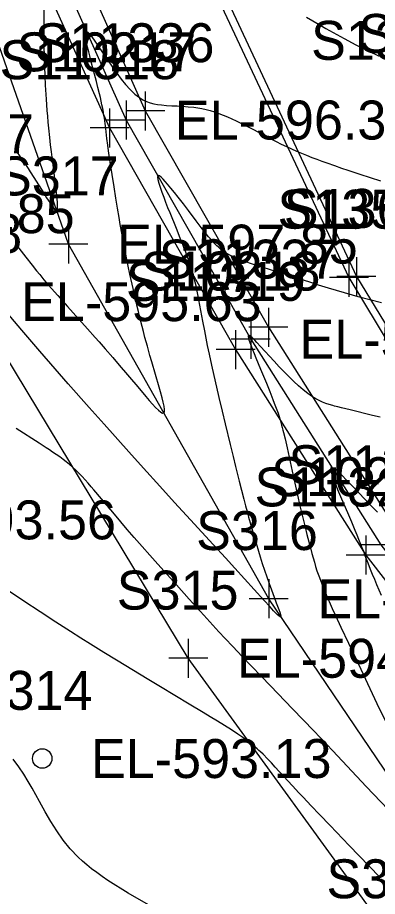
# Model space of a CAD drawing. Extents: x 1729869 to 1735532, y 648588 to 653771.
# Drawn here: x 1730520.1 to 1730557.1, y 652660 to 652750.2 of the extents above; entities that cross this region are included whole.
import ezdxf

# ---------------------------------------------------------------- set-up
doc = ezdxf.new("R2010")
doc.units = 0
for name, color, linetype in [('SURVEY - CENTERLINE - Preliminary', 7, 'Continuous'), ('SURVEY - CONTOURS - Index with Text', 7, 'Continuous'), ('SURVEY - CONTOURS - Intermediate with optional Text', 7, 'Continuous'), ('SURVEY - DRAINAGE - Pipes and Culverts', 7, 'Continuous'), ('SURVEY - DRAINAGE - Pipes and Culverts - Points - Locators', 7, 'Continuous'), ('SURVEY - DRAINAGE - Pipes and Culverts - Points - Numbers', 7, 'Continuous'), ('SURVEY - DTM - Breaklines', 7, 'Continuous'), ('SURVEY - DTM - Breaklines - Points - Elevations', 7, 'Continuous'), ('SURVEY - DTM - Breaklines - Points - Locators', 7, 'Continuous'), ('SURVEY - DTM - Breaklines - Points - Numbers', 7, 'Continuous'), ('SURVEY - DTM - Spot Points - Elevations', 7, 'Continuous'), ('SURVEY - DTM - Spot Points - Locators', 7, 'Continuous'), ('SURVEY - DTM - Spot Points - Point Numbers', 7, 'Continuous'), ('SURVEY - TRANSPORTATION - Features - Points - Numbers', 7, 'Continuous'), ('SURVEY - TRANSPORTATION - Roads - Points - Numbers', 7, 'Continuous'), ('SURVEY - UTILITIES - Cable (Underground) - Points - Locators', 7, 'Continuous'), ('SURVEY - UTILITIES - Cable (Underground) - Points - Numbers', 7, 'Continuous'), ('SURVEY - UTILITIES - Cable (Underground) with Text', 7, 'Continuous'), ('SURVEY - UTILITIES - Electric (Underground) - Points - Locators', 7, 'Continuous'), ('SURVEY - UTILITIES - Electric (Underground) - Points - Numbers', 7, 'Continuous'), ('SURVEY - UTILITIES - Electric (Underground) with Text', 7, 'Continuous')]:
    doc.layers.add(name, color=color, linetype=linetype)

msp = doc.modelspace()

# ---------------------------------------------------------------- linework, layer by layer
at = {"layer": 'SURVEY - CENTERLINE - Preliminary'}
msp.add_arc((1731014.278, 652965.128), 500, 201.11545, 220.70969, dxfattribs=at)
at = {"layer": 'SURVEY - CONTOURS - Index with Text'}
for points in [[(1730557.359, 652709.176), (1730556.566, 652709.371), (1730554.255, 652709.926), (1730553.359, 652710.146), (1730552.999, 652710.238), (1730552.65, 652710.331), (1730552.48, 652710.379), (1730552.12, 652710.487), (1730551.768, 652710.605), (1730551.421, 652710.739), (1730551.076, 652710.893), (1730550.73, 652711.071), (1730550.382, 652711.279), (1730549.917, 652711.602), (1730549.445, 652711.975), (1730548.967, 652712.39), (1730548.487, 652712.839), (1730548.006, 652713.313), (1730547.527, 652713.802), (1730546.987, 652714.37), (1730546.461, 652714.933), (1730545.062, 652716.454), (1730544.685, 652716.858), (1730544.467, 652717.086), (1730544.276, 652717.276), (1730544.192, 652717.356), (1730544.116, 652717.425), (1730544.051, 652717.48), (1730543.993, 652717.523), (1730543.943, 652717.556), (1730543.901, 652717.577), (1730543.866, 652717.585), (1730543.839, 652717.581), (1730543.821, 652717.564), (1730543.811, 652717.536), (1730543.807, 652717.496), (1730543.809, 652717.446), (1730543.818, 652717.385), (1730543.838, 652717.289), (1730543.877, 652717.143), (1730543.968, 652716.859), (1730544.088, 652716.523), (1730544.233, 652716.144), (1730544.396, 652715.731), (1730544.574, 652715.294), (1730545.061, 652714.118), (1730545.663, 652712.675), (1730546.012, 652711.825), (1730546.233, 652711.272), (1730546.341, 652711), (1730546.48, 652710.639), (1730546.614, 652710.282), (1730546.743, 652709.929), (1730546.864, 652709.581), (1730546.979, 652709.238), (1730547.085, 652708.9), (1730547.162, 652708.639), (1730547.234, 652708.379), (1730547.303, 652708.119), (1730547.369, 652707.858), (1730547.433, 652707.593), (1730547.58, 652706.954), (1730547.786, 652706.021), (1730548.305, 652703.631), (1730548.577, 652702.399), (1730548.856, 652701.169), (1730549.111, 652700.067), (1730549.371, 652698.969), (1730549.632, 652697.889), (1730549.823, 652697.122), (1730550.016, 652696.369), (1730550.213, 652695.627), (1730550.335, 652695.177), (1730550.46, 652694.731), (1730550.589, 652694.289), (1730550.722, 652693.851), (1730550.86, 652693.418), (1730551.035, 652692.901), (1730551.203, 652692.438), (1730551.343, 652692.069), (1730551.488, 652691.702), (1730551.638, 652691.337), (1730551.791, 652690.974), (1730551.947, 652690.611), (1730552.102, 652690.255), (1730552.421, 652689.543), (1730552.749, 652688.827), (1730553.306, 652687.633), (1730554.868, 652684.317), (1730557.007, 652679.785), (1730557.841, 652678.032)], [(1730558.166, 652668.879), (1730555.914, 652671.27), (1730552.475, 652674.904), (1730550.527, 652676.954), (1730548.359, 652679.229), (1730546.093, 652681.591), (1730543.181, 652684.616), (1730542.224, 652685.619), (1730541.435, 652686.457), (1730540.788, 652687.153), (1730540.179, 652687.816), (1730539.241, 652688.846), (1730537.75, 652690.493), (1730536.43, 652691.96), (1730534.515, 652694.1), (1730533.708, 652695.008), (1730532.912, 652695.91), (1730532.111, 652696.825), (1730531.388, 652697.66), (1730530.737, 652698.419), (1730529.895, 652699.412), (1730527.955, 652701.712), (1730527.679, 652702.037), (1730527.369, 652702.396), (1730527.058, 652702.748), (1730526.746, 652703.091), (1730526.43, 652703.423), (1730526.107, 652703.744), (1730525.777, 652704.053), (1730525.461, 652704.327), (1730525.136, 652704.592), (1730524.801, 652704.85), (1730524.455, 652705.104), (1730524.098, 652705.355), (1730523.73, 652705.607), (1730523.4, 652705.828), (1730523.06, 652706.052), (1730522.347, 652706.515), (1730520.003, 652708.021)]]:
    msp.add_lwpolyline(points, dxfattribs=at)
at = {"layer": 'SURVEY - CONTOURS - Intermediate with optional Text'}
for points in [[(1730520.031, 652736.46), (1730520.397, 652735.927), (1730520.87, 652735.223), (1730521.207, 652734.711), (1730521.429, 652734.367), (1730521.791, 652733.8), (1730522.815, 652732.174), (1730523.119, 652731.697), (1730523.436, 652731.214), (1730523.62, 652730.945), (1730523.736, 652730.785), (1730523.841, 652730.651), (1730523.935, 652730.544), (1730524.017, 652730.469), (1730524.087, 652730.428), (1730524.143, 652730.426), (1730524.187, 652730.47), (1730524.217, 652730.557), (1730524.233, 652730.685), (1730524.238, 652730.849), (1730524.232, 652731.047), (1730524.219, 652731.273), (1730524.192, 652731.588), (1730524.158, 652731.936), (1730524.092, 652732.529), (1730524.015, 652733.178), (1730523.746, 652735.324), (1730523.612, 652736.433), (1730523.528, 652737.17), (1730523.448, 652737.896), (1730523.349, 652738.871), (1730523.291, 652739.481), (1730523.237, 652740.085), (1730523.188, 652740.682), (1730523.142, 652741.273), (1730523.101, 652741.857), (1730523.069, 652742.337), (1730523.041, 652742.814), (1730523.015, 652743.287), (1730522.969, 652744.228), (1730522.93, 652745.152), (1730522.899, 652746.064), (1730522.886, 652746.521), (1730522.875, 652746.98), (1730522.867, 652747.439), (1730522.859, 652748.057), (1730522.854, 652748.672), (1730522.853, 652749.874), (1730522.857, 652751.823)], [(1730549.797, 652750.254), (1730550.422, 652749.893), (1730551.082, 652749.513), (1730551.779, 652749.116), (1730552.513, 652748.701), (1730553.653, 652748.069), (1730554.842, 652747.433), (1730556.045, 652746.825), (1730557.227, 652746.276)], [(1730520.01, 652726.843), (1730520.26, 652726.534), (1730520.507, 652726.224), (1730520.992, 652725.605), (1730521.623, 652724.798), (1730522.089, 652724.215), (1730522.403, 652723.83), (1730522.846, 652723.297), (1730523.309, 652722.754), (1730523.614, 652722.403), (1730524.249, 652721.68), (1730525.246, 652720.562), (1730527.299, 652718.27), (1730528.1, 652717.369), (1730528.508, 652716.906), (1730529.113, 652716.215), (1730529.893, 652715.311), (1730530.559, 652714.532), (1730532.46, 652712.291), (1730533.291, 652711.317), (1730533.648, 652710.907), (1730533.987, 652710.526), (1730534.301, 652710.189), (1730534.583, 652709.913), (1730534.823, 652709.713), (1730535.013, 652709.607), (1730535.142, 652709.613), (1730535.206, 652709.74), (1730535.21, 652709.979), (1730535.164, 652710.311), (1730535.078, 652710.719), (1730534.962, 652711.185), (1730534.797, 652711.788), (1730534.657, 652712.282), (1730534.287, 652713.568), (1730533.908, 652714.877), (1730533.722, 652715.525), (1730533.456, 652716.472), (1730533.208, 652717.383), (1730533.052, 652717.974), (1730532.915, 652718.504), (1730532.782, 652719.026), (1730532.655, 652719.54), (1730532.532, 652720.046), (1730532.414, 652720.544), (1730532.221, 652721.376), (1730531.995, 652722.385), (1730531.669, 652723.88), (1730531.493, 652724.708), (1730531.322, 652725.531), (1730531.166, 652726.308), (1730531.016, 652727.081), (1730530.829, 652728.076), (1730530.667, 652728.969), (1730530.543, 652729.675), (1730530.378, 652730.658), (1730530.215, 652731.662), (1730530.032, 652732.838), (1730529.65, 652735.376), (1730529.481, 652736.542), (1730529.403, 652737.102), (1730529.311, 652737.798), (1730529.185, 652738.82), (1730529.119, 652739.355), (1730529.083, 652739.621), (1730529.044, 652739.89), (1730529.002, 652740.162), (1730528.941, 652740.515), (1730528.872, 652740.876), (1730528.797, 652741.246), (1730528.715, 652741.624), (1730528.628, 652742.011), (1730528.535, 652742.405), (1730528.383, 652743.026), (1730528.22, 652743.665), (1730527.635, 652745.914), (1730527.535, 652746.308), (1730527.438, 652746.696), (1730527.32, 652747.19), (1730527.218, 652747.65), (1730527.14, 652748.059), (1730527.092, 652748.398), (1730527.084, 652748.649), (1730527.121, 652748.796), (1730527.137, 652748.813), (1730527.154, 652748.822), (1730527.176, 652748.826), (1730527.193, 652748.824), (1730527.204, 652748.822), (1730527.241, 652748.805), (1730527.286, 652748.775), (1730527.344, 652748.726), (1730527.386, 652748.686), (1730527.658, 652748.365), (1730528.003, 652747.893), (1730528.409, 652747.303), (1730529.354, 652745.894), (1730529.869, 652745.14), (1730530.313, 652744.513), (1730530.764, 652743.908), (1730531.222, 652743.339), (1730531.687, 652742.822), (1730532.157, 652742.371), (1730532.633, 652742), (1730532.999, 652741.779), (1730533.369, 652741.606), (1730533.742, 652741.474), (1730534.12, 652741.376), (1730534.503, 652741.305), (1730534.891, 652741.254), (1730535.423, 652741.206), (1730535.964, 652741.172), (1730536.514, 652741.144), (1730537.073, 652741.114), (1730537.639, 652741.072), (1730538.212, 652741.012), (1730538.631, 652740.951), (1730539.054, 652740.875), (1730539.482, 652740.781), (1730539.914, 652740.67), (1730540.353, 652740.539), (1730540.798, 652740.388), (1730541.667, 652740.042), (1730542.555, 652739.635), (1730543.452, 652739.188), (1730544.349, 652738.717), (1730545.237, 652738.244), (1730546.107, 652737.785), (1730546.657, 652737.504), (1730547.196, 652737.237), (1730547.726, 652736.983), (1730548.248, 652736.741), (1730548.763, 652736.512), (1730549.27, 652736.293), (1730549.796, 652736.075), (1730550.317, 652735.868), (1730550.835, 652735.669), (1730551.353, 652735.477), (1730551.871, 652735.29), (1730552.647, 652735.017), (1730553.391, 652734.763), (1730554.013, 652734.554), (1730555.271, 652734.138), (1730557.376, 652733.444)], [(1730557.463, 652720.91), (1730556.269, 652721.237), (1730555.094, 652721.558), (1730554.518, 652721.717), (1730553.683, 652721.953), (1730552.858, 652722.193), (1730552.029, 652722.441), (1730551.013, 652722.753), (1730550.113, 652723.034), (1730547.941, 652723.722), (1730545.324, 652724.553), (1730544.76, 652724.735), (1730544.156, 652724.936), (1730543.566, 652725.141), (1730543.001, 652725.353), (1730542.468, 652725.573), (1730541.976, 652725.803), (1730541.534, 652726.044), (1730541.313, 652726.184), (1730541.108, 652726.328), (1730540.917, 652726.477), (1730540.737, 652726.631), (1730540.565, 652726.79), (1730540.401, 652726.954), (1730540.287, 652727.073), (1730540.175, 652727.195), (1730540.065, 652727.32), (1730539.954, 652727.449), (1730539.733, 652727.715), (1730539.491, 652728.016), (1730539.244, 652728.332), (1730538.991, 652728.661), (1730538.465, 652729.356), (1730537.679, 652730.396), (1730537.151, 652731.087), (1730536.616, 652731.777), (1730536.242, 652732.253), (1730535.875, 652732.707), (1730535.698, 652732.922), (1730535.525, 652733.126), (1730535.287, 652733.399), (1730535.068, 652733.635), (1730534.875, 652733.824), (1730534.714, 652733.953), (1730534.592, 652734.012), (1730534.515, 652733.99), (1730534.489, 652733.846), (1730534.528, 652733.587), (1730534.621, 652733.232), (1730534.759, 652732.799), (1730534.932, 652732.308), (1730535.129, 652731.776), (1730535.327, 652731.259), (1730535.534, 652730.729), (1730535.747, 652730.191), (1730536.394, 652728.585), (1730536.895, 652727.335), (1730537.053, 652726.936), (1730537.205, 652726.545), (1730537.351, 652726.162), (1730537.502, 652725.758), (1730537.646, 652725.361), (1730537.781, 652724.971), (1730537.909, 652724.587), (1730538.027, 652724.207), (1730538.137, 652723.83), (1730538.238, 652723.452), (1730538.33, 652723.076), (1730538.416, 652722.701), (1730538.496, 652722.325), (1730538.572, 652721.949), (1730538.705, 652721.25), (1730539.112, 652719.057), (1730539.305, 652718.041), (1730539.453, 652717.293), (1730539.606, 652716.545), (1730539.797, 652715.649), (1730540.043, 652714.539), (1730540.8, 652711.196), (1730541.124, 652709.795), (1730541.433, 652708.491), (1730541.942, 652706.376), (1730542.247, 652705.128), (1730542.498, 652704.124), (1730542.882, 652702.615), (1730543.36, 652700.765), (1730543.539, 652700.08), (1730543.691, 652699.508), (1730543.848, 652698.927), (1730544.01, 652698.337), (1730544.177, 652697.739), (1730544.349, 652697.134), (1730544.606, 652696.249), (1730544.855, 652695.418), (1730545.028, 652694.855), (1730545.247, 652694.163), (1730545.473, 652693.466), (1730545.705, 652692.773), (1730545.94, 652692.094), (1730546.175, 652691.437), (1730546.451, 652690.698), (1730546.678, 652690.117), (1730546.953, 652689.429), (1730547.058, 652689.154), (1730547.131, 652688.933), (1730547.166, 652688.775), (1730547.153, 652688.691), (1730547.089, 652688.686), (1730546.976, 652688.754), (1730546.822, 652688.885), (1730546.631, 652689.069), (1730546.412, 652689.295), (1730546.044, 652689.689), (1730545.42, 652690.375), (1730542.42, 652693.693), (1730541.466, 652694.741), (1730540.208, 652696.113), (1730537.88, 652698.646), (1730536.246, 652700.43), (1730535.039, 652701.758), (1730532.763, 652704.276), (1730531.566, 652705.611), (1730529.017, 652708.467), (1730527.495, 652710.184), (1730525.342, 652712.624), (1730523.994, 652714.163), (1730522.414, 652715.978), (1730521.609, 652716.91), (1730520.564, 652718.128), (1730518.675, 652720.34)], [(1730557.066, 652699.432), (1730556.416, 652700.089), (1730555.766, 652700.766), (1730554.511, 652702.095), (1730553.934, 652702.697), (1730553.414, 652703.221), (1730552.969, 652703.636), (1730552.62, 652703.915), (1730552.384, 652704.028), (1730552.286, 652703.984), (1730552.262, 652703.831), (1730552.301, 652703.585), (1730552.393, 652703.262), (1730552.526, 652702.879), (1730552.689, 652702.454), (1730552.824, 652702.117), (1730552.969, 652701.768), (1730553.276, 652701.043), (1730554.083, 652699.168), (1730554.397, 652698.425), (1730554.75, 652697.577), (1730554.942, 652697.107), (1730555.126, 652696.652), (1730555.464, 652695.8), (1730555.616, 652695.409), (1730555.776, 652694.993), (1730556.074, 652694.221), (1730556.331, 652693.575), (1730556.537, 652693.07), (1730556.753, 652692.545), (1730556.979, 652692.005), (1730557.449, 652690.898)], [(1730557.309, 652661.937), (1730556.202, 652663.076), (1730554.177, 652665.178), (1730552.2, 652667.235), (1730551.118, 652668.367), (1730550.275, 652669.254), (1730549.429, 652670.152), (1730549.01, 652670.601), (1730548.336, 652671.331), (1730546.991, 652672.806), (1730546.582, 652673.251), (1730546.175, 652673.686), (1730545.773, 652674.106), (1730545.324, 652674.558), (1730545.077, 652674.798), (1730544.897, 652674.967), (1730544.714, 652675.134), (1730544.525, 652675.3), (1730544.329, 652675.467), (1730544.122, 652675.635), (1730543.903, 652675.806), (1730543.35, 652676.213), (1730542.735, 652676.638), (1730542.07, 652677.074), (1730541.369, 652677.52), (1730540.645, 652677.969), (1730539.91, 652678.417), (1730539.183, 652678.857), (1730537.756, 652679.714), (1730534.795, 652681.483), (1730533.419, 652682.312), (1730532.038, 652683.15), (1730530.299, 652684.213), (1730528.989, 652685.021), (1730527.624, 652685.871), (1730526.641, 652686.49), (1730525.553, 652687.18), (1730524.063, 652688.136), (1730522.448, 652689.186), (1730520.769, 652690.293), (1730519.086, 652691.423)], [(1730533.818, 652658.964), (1730531.483, 652660.306), (1730529.408, 652661.607), (1730528.814, 652662.01), (1730528.257, 652662.408), (1730527.734, 652662.803), (1730527.243, 652663.198), (1730526.782, 652663.596), (1730526.348, 652664.002), (1730525.538, 652664.858), (1730524.812, 652665.753), (1730524.152, 652666.688), (1730523.541, 652667.659), (1730522.959, 652668.666), (1730522.389, 652669.708), (1730522.025, 652670.382), (1730521.646, 652671.072), (1730521.237, 652671.781), (1730520.785, 652672.511), (1730520.277, 652673.265), (1730519.699, 652674.045)]]:
    msp.add_lwpolyline(points, dxfattribs=at)
at = {"layer": 'SURVEY - DRAINAGE - Pipes and Culverts'}
for points in [[(1730512.895, 652786.175), (1730510.921, 652785.238), (1730509.01, 652784.331), (1730529.575, 652738.895), (1730542.512, 652716.131), (1730555.863, 652695.018), (1730571.186, 652675.249), (1730587.607, 652655.144), (1730604.148, 652636.429), (1730621.55, 652618.479), (1730638.49, 652600.017), (1730655.375, 652581.634), (1730671.984, 652562.999), (1730691.967, 652539.874), (1730708.122, 652521.5), (1730712.969, 652515.266), (1730725.951, 652494.834), (1730734.985, 652480.994), (1730736.549, 652482.032), (1730738.368, 652483.239)], [(1730512.895, 652786.175), (1730533.242, 652740.637), (1730545.869, 652718.416), (1730559.219, 652697.303), (1730574.541, 652677.533), (1730590.641, 652657.842), (1730607.182, 652639.127), (1730624.584, 652621.177), (1730641.49, 652602.752), (1730658.376, 652584.369), (1730674.985, 652565.734), (1730694.968, 652542.609), (1730711.287, 652524.043), (1730716.134, 652517.809), (1730729.335, 652497.079), (1730738.368, 652483.239)]]:
    msp.add_lwpolyline(points, dxfattribs=at)
at = {"layer": 'SURVEY - DRAINAGE - Pipes and Culverts - Points - Locators'}
for p, q in [((1730533.242, 652742.637), (1730533.242, 652738.637)), ((1730529.575, 652740.895), (1730529.575, 652736.895)), ((1730535.242, 652740.637), (1730531.242, 652740.637)), ((1730531.575, 652738.895), (1730527.575, 652738.895)), ((1730545.869, 652720.416), (1730545.869, 652716.416)), ((1730547.869, 652718.416), (1730543.869, 652718.416)), ((1730542.512, 652718.131), (1730542.512, 652714.131)), ((1730544.512, 652716.131), (1730540.512, 652716.131)), ((1730555.863, 652697.018), (1730555.863, 652693.018)), ((1730557.863, 652695.018), (1730553.863, 652695.018))]:
    msp.add_line(p, q, dxfattribs=at)
at = {"layer": 'SURVEY - DTM - Breaklines'}
for points in [[(1730510.921, 652785.238), (1730531.27, 652739.7), (1730544.063, 652717.187), (1730557.414, 652696.074), (1730572.737, 652676.305), (1730589.009, 652656.391), (1730605.55, 652637.676), (1730622.952, 652619.726), (1730639.877, 652601.281), (1730656.762, 652582.898), (1730673.371, 652564.264), (1730693.354, 652541.138), (1730709.585, 652522.676), (1730714.432, 652516.442), (1730727.515, 652495.872), (1730736.549, 652482.032)], [(1730441.393, 652642.803), (1730443.373, 652630.982), (1730453.252, 652621.097), (1730462.84, 652612.866), (1730470.362, 652599.998), (1730480.732, 652594.755), (1730532.127, 652571.293), (1730546.64, 652560.001), (1730566.441, 652548.905), (1730603.456, 652529.492), (1730615.327, 652524.96), (1730625.391, 652526.978), (1730642.944, 652518.809), (1730669.4, 652502.967), (1730704.75, 652484.698), (1730707.44, 652490.134), (1730690.003, 652527.227), (1730647.835, 652566.827), (1730612.187, 652598.727), (1730586.615, 652631.581), (1730568.094, 652657.759), (1730545.903, 652690.538), (1730525.357, 652726.957), (1730505.615, 652783.359)], [(1730488.683, 652751.18), (1730492.115, 652738.294), (1730482.6, 652711.757), (1730471.692, 652681.616), (1730472.615, 652659.855), (1730505.777, 652633.375), (1730536.998, 652611.204), (1730559.167, 652654.774), (1730537.649, 652684.424), (1730515.497, 652721.048), (1730496.309, 652730.082), (1730490.18, 652752.403)]]:
    msp.add_lwpolyline(points, dxfattribs=at)
at = {"layer": 'SURVEY - DTM - Breaklines - Points - Locators'}
for p, q in [((1730531.27, 652741.7), (1730531.27, 652737.7)), ((1730533.27, 652739.7), (1730529.27, 652739.7)), ((1730525.357, 652728.957), (1730525.357, 652724.957)), ((1730527.357, 652726.957), (1730523.357, 652726.957)), ((1730544.063, 652719.187), (1730544.063, 652715.187)), ((1730546.063, 652717.187), (1730542.063, 652717.187)), ((1730559.414, 652696.074), (1730555.414, 652696.074)), ((1730545.903, 652692.538), (1730545.903, 652688.538)), ((1730547.903, 652690.538), (1730543.903, 652690.538)), ((1730537.649, 652686.424), (1730537.649, 652682.424)), ((1730539.649, 652684.424), (1730535.649, 652684.424))]:
    msp.add_line(p, q, dxfattribs=at)
at = {"layer": 'SURVEY - DTM - Spot Points - Locators'}
msp.add_circle((1730522.667, 652674.126), 1, dxfattribs=at)
at = {"layer": 'SURVEY - UTILITIES - Cable (Underground) - Points - Locators'}
for p, q in [((1730554.138, 652725.544), (1730554.138, 652721.544)), ((1730556.138, 652723.544), (1730552.138, 652723.544))]:
    msp.add_line(p, q, dxfattribs=at)
at = {"layer": 'SURVEY - UTILITIES - Cable (Underground) with Text'}
msp.add_lwpolyline([(1730528.854, 652778.405), (1730538.719, 652756.404), (1730554.138, 652723.544), (1730572.077, 652693.717), (1730592.668, 652671.417), (1730594.671, 652668.416)], dxfattribs=at)
at = {"layer": 'SURVEY - UTILITIES - Electric (Underground) - Points - Locators'}
for p, q in [((1730554.9, 652725.626), (1730554.9, 652721.626)), ((1730556.9, 652723.626), (1730552.9, 652723.626))]:
    msp.add_line(p, q, dxfattribs=at)
at = {"layer": 'SURVEY - UTILITIES - Electric (Underground) with Text'}
msp.add_lwpolyline([(1730525.911, 652784.102), (1730539.586, 652756.444), (1730554.9, 652723.626), (1730572.729, 652694.332), (1730593.99, 652671.713), (1730598.055, 652665.397)], dxfattribs=at)

# ---------------------------------------------------------------- texts
at = {"layer": 'SURVEY - DRAINAGE - Pipes and Culverts - Points - Numbers'}
for s, p in [('S11336', (1730521.892, 652745.637)), ('S11318', (1730518.288, 652743.895)), ('S11337', (1730534.629, 652723.416)), ('S11319', (1730531.257, 652721.131)), ('S11338', (1730547.932, 652702.303)), ('S11320', (1730544.45, 652700.018))]:
    msp.add_text(s, height=4, dxfattribs=at).set_placement(p)
at = {"layer": 'SURVEY - DTM - Breaklines - Points - Elevations'}
for s, p in [('EL-596.35', (1730536.27, 652737.7)), ('EL-595.27', (1730497.115, 652736.294)), ('EL-594.85', (1730501.309, 652728.082)), ('EL-597.85', (1730530.357, 652724.957)), ('EL-595.63', (1730520.497, 652719.048)), ('EL-594.98', (1730549.063, 652715.187)), ('EL-596.06', (1730550.903, 652688.538)), ('EL-594.28', (1730542.649, 652682.424))]:
    msp.add_text(s, height=4, dxfattribs=at).set_placement(p)
at = {"layer": 'SURVEY - DTM - Breaklines - Points - Numbers'}
for s, p in [('S10217', (1730520.03, 652744.7)), ('S317', (1730518.021, 652731.957)), ('S318', (1730508.114, 652726.048)), ('S10218', (1730532.776, 652722.187)), ('S10219', (1730546.159, 652701.074)), ('S316', (1730538.457, 652695.538)), ('S315', (1730530.313, 652689.424)), ('S312', (1730551.831, 652659.774))]:
    msp.add_text(s, height=4, dxfattribs=at).set_placement(p)
at = {"layer": 'SURVEY - DTM - Spot Points - Elevations'}
for s, p in [('EL-593.56', (1730505.552, 652696.635)), ('EL-593.13', (1730527.667, 652672.126))]:
    msp.add_text(s, height=4, dxfattribs=at).set_placement(p)
at = {"layer": 'SURVEY - DTM - Spot Points - Point Numbers'}
msp.add_text('S314', height=4, dxfattribs=at).set_placement((1730515.331, 652679.126))
at = {"layer": 'SURVEY - TRANSPORTATION - Features - Points - Numbers'}
msp.add_text('S13788', height=4, dxfattribs=at).set_placement((1730550.254, 652745.884))
at = {"layer": 'SURVEY - TRANSPORTATION - Roads - Points - Numbers'}
msp.add_text('S13190', height=4, dxfattribs=at).set_placement((1730555.113, 652746.593))
at = {"layer": 'SURVEY - UTILITIES - Cable (Underground) - Points - Numbers'}
msp.add_text('S135', height=4, dxfattribs=at).set_placement((1730546.802, 652728.544))
at = {"layer": 'SURVEY - UTILITIES - Electric (Underground) - Points - Numbers'}
msp.add_text('S136', height=4, dxfattribs=at).set_placement((1730547.454, 652728.626))

doc.saveas('drawing.dxf')
